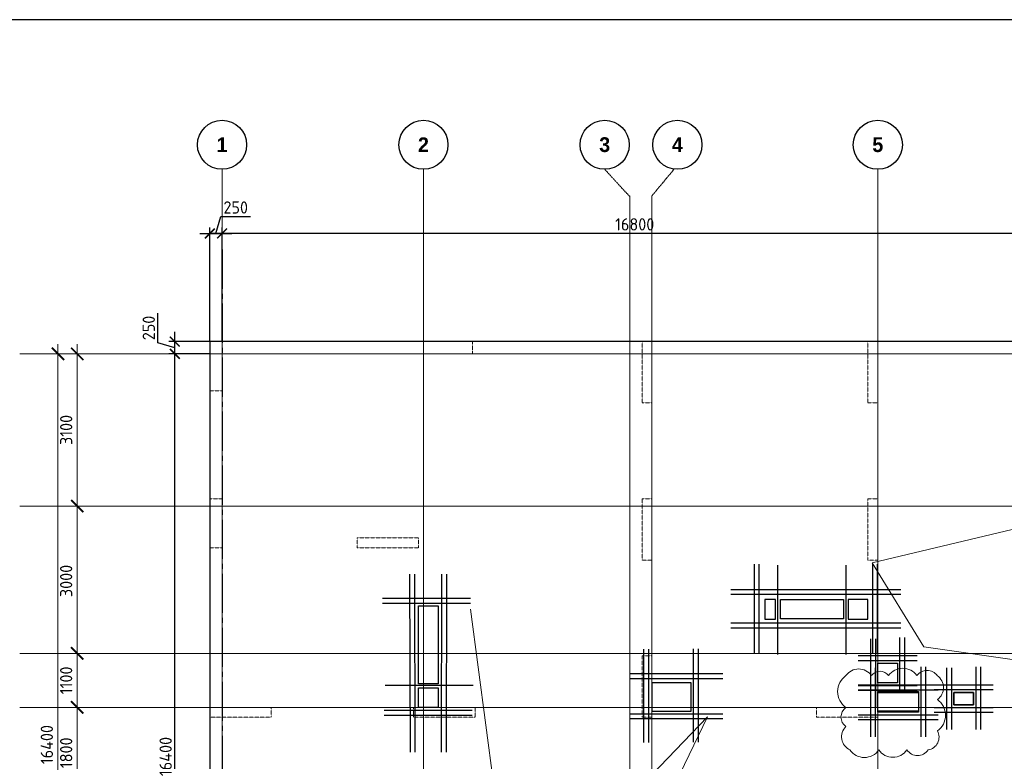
# Model space of a CAD drawing. Header units: millimetres. Extents: x -42044588 to 856694, y -806701 to 941911.
# Tile 834 of 1056: x -105282 to -85237, y -228571 to -213466. Entities that reach past the tile are written whole.
import ezdxf
from ezdxf import colors
from ezdxf.entities.mleader import LeaderData, LeaderLine
from ezdxf.math import Vec2, Vec3

# ---------------------------------------------------------------- set-up
doc = ezdxf.new("R2010")
doc.units = ezdxf.units.MM
for name, pattern in [('______5', [1100, 800, -100, 100, -100]), ('DASHED', [7, 5, -2, 0]), ('осевая', [50.8, 31.75, -6.35, 6.35, -6.35])]:
    doc.linetypes.add(name, pattern=pattern)
for name, color, linetype, lineweight in [('907Сл Осевые', 1, 'Continuous', 0), ('_0.25', 114, 'Continuous', 25), ('_0.5', 94, 'Continuous', 50), ('Оси', 40, '______5', 18), ('Перекрытие ж_бетон', 1, 'Continuous', 30), ('подоснова', 151, 'Continuous', 5), ('РАЗМЕРЫ', 1, 'Continuous', 9)]:
    doc.layers.add(name, color=color, linetype=linetype, lineweight=lineweight)
doc.layers.add('Колонна_ бетон', color=7, linetype='Continuous', lineweight=50, true_color=0xb4b496)
doc.layers.add('ТОЛСТЫЕ_ОСНОВНЫЕ', color=6, linetype='Continuous')
doc.styles.add('Century Gothic', font='GOTHIC.TTF')
doc.styles.add('GOST-2.304_Type-B', font='GOST_Common.ttf')
doc.dimstyles.new('СПДС', dxfattribs={"dimscale": 100, "dimtxt": 2.5, "dimasz": 2, "dimexe": 1.25, "dimexo": 0, "dimtad": 1, "dimdec": 0, "dimrnd": 5, "dimtxsty": 'GOST-2.304_Type-B', "dimblk": 'ARCHTICK', "dimcen": 2.5, "dimdle": 2, "dimclrd": 1, "dimclre": 1, "dimclrt": 1, "dimadec": 0, "dimazin": 2, "dimtfac": 0.75, "dimtdec": 0, "dimtmove": 1, "dimatfit": 3, "dimfxl": 0, "dimtolj": 1, "dimarcsym": 0})

# ---------------------------------------------------------------- blocks, each defined once
blk = doc.blocks.new('*U6686')
at = {"layer": 'ТОЛСТЫЕ_ОСНОВНЫЕ', "color": 6}
blk.add_lwpolyline([(20, 5), (886, 5), (886, 415), (20, 415)], close=True, dxfattribs=at)
blk = doc.blocks.new('_ArchTick')
at = {"color": 0, "linetype": 'ByBlock', "const_width": 0.15}
blk.add_lwpolyline([(-0.5, -0.5), (0.5, 0.5)], dxfattribs=at)
blk = doc.blocks.new('*D6709')
at = {"color": 1, "lineweight": -2, "transparency": 16777216}
for p, q in [((-89046, -342901), (-89046, -326101)), ((-89266, -326301), (-88921, -326301)), ((-89046, -342701), (-89171, -342701))]:
    blk.add_line(p, q, dxfattribs=at)
at = {"layer": 'DEFPOINTS', "color": 0, "transparency": 16777216}
for p in [(-89266, -326301), (-89046, -326301), (-89046, -342701)]:
    blk.add_point(p, dxfattribs=at)
at = {"color": 1, "lineweight": -2, "transparency": 16777216, "xscale": 250, "yscale": 250, "zscale": 250}
for p, rotation in [((-89046, -326301), 90), ((-89046, -342701), 270)]:
    blk.add_blockref('_ArchTick', p, dxfattribs=dict(at, rotation=rotation))
at = {"color": 1, "transparency": 16777216, "insert": (-89271, -334259), "char_height": 250, "width": 104166.67, "attachment_point": 5, "rotation": 90, "style": 'GOST-2.304_Type-B'}
blk.add_mtext('\\A1;16400', dxfattribs=at)
blk = doc.blocks.new('NSY101')
at = {"color": 0, "linetype": 'ByBlock', "lineweight": -2}
blk.add_circle((0, 0), 50, dxfattribs=at)
blk = doc.blocks.new('СЛОЖНЫЙ_ОБЪЕКТ_0')
at = {"layer": 'Оси', "color": 16, "linetype": 'Continuous', "lineweight": 25, "transparency": 33554687, "xscale": 9.999999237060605, "yscale": 9.999999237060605, "zscale": 9.999999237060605}
blk.add_blockref('NSY101', (8813, -989), dxfattribs=at)
at = {"layer": 'Оси', "color": 16, "linetype": 'Continuous', "lineweight": 25, "transparency": 33554687, "insert": (8813, -989), "char_height": 300, "width": 385, "attachment_point": 5, "style": 'Century Gothic'}
blk.add_mtext('\\A1;{\\fCentury Gothic|i0|b1;\\H300.000000;\\W1.000000;\\C16;2}\\P', dxfattribs=at)
blk = doc.blocks.new('СЛОЖНЫЙ_ОБЪЕКТ_1')
at = {"layer": 'Оси', "color": 16, "linetype": 'Continuous', "lineweight": 25, "transparency": 33554687, "xscale": 9.999999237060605, "yscale": 9.999999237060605, "zscale": 9.999999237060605}
blk.add_blockref('NSY101', (18063, -989), dxfattribs=at)
at = {"layer": 'Оси', "color": 16, "linetype": 'Continuous', "lineweight": 25, "transparency": 33554687, "insert": (18063, -989), "char_height": 300, "width": 385, "attachment_point": 5, "style": 'Century Gothic'}
blk.add_mtext('\\A1;{\\fCentury Gothic|i0|b1;\\H300.000000;\\W1.000000;\\C16;5}\\P', dxfattribs=at)
blk = doc.blocks.new('СЛОЖНЫЙ_ОБЪЕКТ_43')
at = {"layer": 'Оси', "color": 16, "linetype": 'Continuous', "lineweight": 25, "transparency": 33554687, "xscale": 9.999999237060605, "yscale": 9.999999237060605, "zscale": 9.999999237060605}
blk.add_blockref('NSY101', (5133, -989), dxfattribs=at)
at = {"layer": 'Оси', "color": 16, "linetype": 'Continuous', "lineweight": 25, "transparency": 33554687, "insert": (5133, -989), "char_height": 300, "width": 385, "attachment_point": 5, "style": 'Century Gothic'}
blk.add_mtext('\\A1;{\\fCentury Gothic|i0|b1;\\H300.000000;\\W1.000000;\\C16;1}\\P', dxfattribs=at)
blk = doc.blocks.new('СЛОЖНЫЙ_ОБЪЕКТ_44')
at = {"layer": 'Оси', "color": 16, "linetype": 'Continuous', "lineweight": 25, "transparency": 33554687, "xscale": 9.999999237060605, "yscale": 9.999999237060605, "zscale": 9.999999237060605}
blk.add_blockref('NSY101', (12503, -989), dxfattribs=at)
at = {"layer": 'Оси', "color": 16, "linetype": 'Continuous', "lineweight": 25, "transparency": 33554687, "insert": (12503, -989), "char_height": 300, "width": 385, "attachment_point": 5, "style": 'Century Gothic'}
blk.add_mtext('\\A1;{\\fCentury Gothic|i0|b1;\\H300.000000;\\W1.000000;\\C16;3}\\P', dxfattribs=at)
blk = doc.blocks.new('СЛОЖНЫЙ_ОБЪЕКТ_45')
at = {"layer": 'Оси', "color": 16, "linetype": 'Continuous', "lineweight": 25, "transparency": 33554687, "xscale": 9.999999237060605, "yscale": 9.999999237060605, "zscale": 9.999999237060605}
blk.add_blockref('NSY101', (13983, -989), dxfattribs=at)
at = {"layer": 'Оси', "color": 16, "linetype": 'Continuous', "lineweight": 25, "transparency": 33554687, "insert": (13983, -989), "char_height": 300, "width": 385, "attachment_point": 5, "style": 'Century Gothic'}
blk.add_mtext('\\A1;{\\fCentury Gothic|i0|b1;\\H300.000000;\\W1.000000;\\C16;4}\\P', dxfattribs=at)
blk = doc.blocks.new('*D6713')
at = {"color": 1, "lineweight": -2, "transparency": 16777216}
for p, q in [((-88653, -335501), (-88653, -333301)), ((-88653, -333501), (-88778, -333501)), ((-88653, -335301), (-88778, -335301))]:
    blk.add_line(p, q, dxfattribs=at)
at = {"layer": 'DEFPOINTS', "color": 0, "transparency": 16777216}
for p in [(-88653, -333501), (-88653, -333501), (-88653, -335301)]:
    blk.add_point(p, dxfattribs=at)
at = {"color": 1, "lineweight": -2, "transparency": 16777216, "xscale": 250, "yscale": 250, "zscale": 250}
for p, rotation in [((-88653, -333501), 90), ((-88653, -335301), 270)]:
    blk.add_blockref('_ArchTick', p, dxfattribs=dict(at, rotation=rotation))
at = {"color": 1, "transparency": 16777216, "insert": (-88878, -334426), "char_height": 250, "width": 83333.33, "attachment_point": 5, "rotation": 90, "style": 'GOST-2.304_Type-B'}
blk.add_mtext('\\A1;1800', dxfattribs=at)
blk = doc.blocks.new('*D6714')
at = {"color": 1, "lineweight": -2, "transparency": 16777216}
for p, q in [((-88653, -333701), (-88653, -332201)), ((-88653, -332401), (-88778, -332401)), ((-88653, -333501), (-88778, -333501))]:
    blk.add_line(p, q, dxfattribs=at)
at = {"layer": 'DEFPOINTS', "color": 0, "transparency": 16777216}
for p in [(-88653, -332401), (-88653, -332401), (-88653, -333501)]:
    blk.add_point(p, dxfattribs=at)
at = {"color": 1, "lineweight": -2, "transparency": 16777216, "xscale": 250, "yscale": 250, "zscale": 250}
for p, rotation in [((-88653, -332401), 90), ((-88653, -333501), 270)]:
    blk.add_blockref('_ArchTick', p, dxfattribs=dict(at, rotation=rotation))
at = {"color": 1, "transparency": 16777216, "insert": (-88878, -332951), "char_height": 250, "width": 83333.33, "attachment_point": 5, "rotation": 90, "style": 'GOST-2.304_Type-B'}
blk.add_mtext('\\A1;1100', dxfattribs=at)
blk = doc.blocks.new('*D6715')
at = {"color": 1, "lineweight": -2, "transparency": 16777216}
for p, q in [((-88653, -332601), (-88653, -329201)), ((-88653, -329401), (-88778, -329401)), ((-88653, -332401), (-88778, -332401))]:
    blk.add_line(p, q, dxfattribs=at)
at = {"layer": 'DEFPOINTS', "color": 0, "transparency": 16777216}
for p in [(-88653, -329401), (-88653, -329401), (-88653, -332401)]:
    blk.add_point(p, dxfattribs=at)
at = {"color": 1, "lineweight": -2, "transparency": 16777216, "xscale": 250, "yscale": 250, "zscale": 250}
for p, rotation in [((-88653, -329401), 90), ((-88653, -332401), 270)]:
    blk.add_blockref('_ArchTick', p, dxfattribs=dict(at, rotation=rotation))
at = {"color": 1, "transparency": 16777216, "insert": (-88878, -330926), "char_height": 250, "width": 83333.33, "attachment_point": 5, "rotation": 90, "style": 'GOST-2.304_Type-B'}
blk.add_mtext('\\A1;3000', dxfattribs=at)
blk = doc.blocks.new('*D6716')
at = {"color": 1, "lineweight": -2, "transparency": 16777216}
for p, q in [((-88653, -329601), (-88653, -326101)), ((-89077, -326301), (-88528, -326301)), ((-88653, -329401), (-88778, -329401))]:
    blk.add_line(p, q, dxfattribs=at)
at = {"layer": 'DEFPOINTS', "color": 0, "transparency": 16777216}
for p in [(-89077, -326301), (-88653, -326301), (-88653, -329401)]:
    blk.add_point(p, dxfattribs=at)
at = {"color": 1, "lineweight": -2, "transparency": 16777216, "xscale": 250, "yscale": 250, "zscale": 250}
for p, rotation in [((-88653, -326301), 90), ((-88653, -329401), 270)]:
    blk.add_blockref('_ArchTick', p, dxfattribs=dict(at, rotation=rotation))
at = {"color": 1, "transparency": 16777216, "insert": (-88878, -327851), "char_height": 250, "width": 83333.33, "attachment_point": 5, "rotation": 90, "style": 'GOST-2.304_Type-B'}
blk.add_mtext('\\A1;3100', dxfattribs=at)
blk = doc.blocks.new('*D4320')
at = {"layer": 'DEFPOINTS', "color": 0, "transparency": 16777216}
for p in [(-102123, -220273), (-101412, -220273), (-101830, -236673)]:
    blk.add_point(p, dxfattribs=at)
at = {"layer": 'РАЗМЕРЫ', "color": 1, "lineweight": -2, "transparency": 16777216}
for p, q in [((-102123, -236873), (-102123, -220073)), ((-101412, -220273), (-102248, -220273)), ((-101830, -236673), (-102248, -236673))]:
    blk.add_line(p, q, dxfattribs=at)
at = {"layer": 'РАЗМЕРЫ', "color": 1, "lineweight": -2, "transparency": 16777216, "xscale": 200, "yscale": 200, "zscale": 200}
for p, rotation in [((-102123, -220273), 90), ((-102123, -236673), 270)]:
    blk.add_blockref('_ArchTick', p, dxfattribs=dict(at, rotation=rotation))
at = {"layer": 'РАЗМЕРЫ', "color": 1, "lineweight": 0, "transparency": 16777216, "insert": (-102311, -228473), "char_height": 250, "attachment_point": 5, "rotation": 90, "style": 'GOST-2.304_Type-B'}
blk.add_mtext('\\A1;16400', dxfattribs=at)
blk = doc.blocks.new('*D4321')
at = {"layer": 'DEFPOINTS', "color": 0, "transparency": 16777216}
for p in [(-102123, -220023), (-101412, -220023), (-101412, -220273)]:
    blk.add_point(p, dxfattribs=at)
at = {"layer": 'РАЗМЕРЫ', "color": 1, "lineweight": -2, "transparency": 16777216}
for p, q in [((-102467, -220045), (-102467, -219445)), ((-102123, -220473), (-102123, -219823)), ((-102123, -220148), (-102467, -220045)), ((-101412, -220023), (-102248, -220023)), ((-101412, -220273), (-102248, -220273))]:
    blk.add_line(p, q, dxfattribs=at)
at = {"layer": 'РАЗМЕРЫ', "color": 1, "lineweight": -2, "transparency": 16777216, "xscale": 200, "yscale": 200, "zscale": 200}
for p, rotation in [((-102123, -220023), 90), ((-102123, -220273), 270)]:
    blk.add_blockref('_ArchTick', p, dxfattribs=dict(at, rotation=rotation))
at = {"layer": 'РАЗМЕРЫ', "color": 1, "lineweight": 0, "transparency": 16777216, "insert": (-102654, -219745), "char_height": 250, "attachment_point": 5, "rotation": 90, "style": 'GOST-2.304_Type-B'}
blk.add_mtext('\\A1;250', dxfattribs=at)
blk = doc.blocks.new('*D4322')
at = {"layer": 'DEFPOINTS', "color": 0, "transparency": 16777216}
for p in [(-101162, -217822), (-101412, -220023), (-101162, -220023)]:
    blk.add_point(p, dxfattribs=at)
at = {"layer": 'РАЗМЕРЫ', "color": 1, "lineweight": -2, "transparency": 16777216}
for p, q in [((-101287, -217822), (-101184, -217478)), ((-101184, -217478), (-100584, -217478)), ((-101612, -217822), (-100962, -217822)), ((-101412, -220023), (-101412, -217697)), ((-101162, -220023), (-101162, -217697))]:
    blk.add_line(p, q, dxfattribs=at)
at = {"layer": 'РАЗМЕРЫ', "color": 1, "lineweight": -2, "transparency": 16777216, "xscale": 200, "yscale": 200, "zscale": 200, "rotation": 180}
blk.add_blockref('_ArchTick', (-101412, -217822), dxfattribs=at)
at = {"layer": 'РАЗМЕРЫ', "color": 1, "lineweight": -2, "transparency": 16777216, "xscale": 200, "yscale": 200, "zscale": 200}
blk.add_blockref('_ArchTick', (-101162, -217822), dxfattribs=at)
at = {"layer": 'РАЗМЕРЫ', "color": 1, "lineweight": 0, "transparency": 16777216, "insert": (-100884, -217291), "char_height": 250, "attachment_point": 5, "style": 'GOST-2.304_Type-B'}
blk.add_mtext('\\A1;250', dxfattribs=at)
blk = doc.blocks.new('подложка стн 1-го этажа')
at = {"layer": 'Колонна_ бетон', "color": 252, "linetype": 'DASHED', "lineweight": 0, "ltscale": 0.5, "true_color": 0x939598, "transparency": 33554687}
for p, q in [((7794, 22162, -200), (7794, 23162, -200)), ((7794, 23162, -200), (7794, 23162, -200)), ((7794, 23162, -200), (8044, 23162, -560)), ((8044, 23162, -560), (8044, 23162, -560)), ((8044, 23162, -400), (8044, 22162, -400)), ((16794, 23162, -200), (16594, 23162, -200)), ((16594, 23162, -200), (16594, 23162, -200)), ((16594, 23162, -200), (16594, 21912, -200)), ((16794, 23162, -200), (16794, 23162, -200)), ((16794, 21912, -200), (16794, 23162, -200)), ((21194, 23162, -200), (21194, 23162, -200)), ((21194, 21912, -200), (21194, 23162, -200)), ((21394, 23162, -200), (21194, 23162, -200)), ((21394, 23162, -200), (21394, 23162, -200)), ((21394, 23162, -200), (21394, 21912, -200)), ((10794, 22362, -200), (10794, 22362, -200)), ((10794, 22362, -200), (10794, 22162, -200)), ((10794, 22362, -200), (12044, 22362, -200)), ((12044, 22362, -200), (12044, 22362, -200)), ((12044, 22362, -200), (12044, 22162, -200)), ((8044, 22162, -200), (7794, 22162, -200)), ((7794, 22162, -200), (7794, 22162, -200)), ((8044, 22162, -200), (8044, 22162, -200)), ((10794, 22162, -200), (10794, 22162, -200)), ((10794, 22162, -200), (12044, 22162, -200)), ((12044, 22162, -200), (12044, 22162, -200)), ((16594, 21912, -200), (16794, 21912, -200)), ((16594, 21912, -200), (16594, 21912, -200)), ((16794, 21912, -200), (16794, 21912, -200)), ((21194, 21912, -200), (21194, 21912, -200)), ((21194, 21912, -200), (21394, 21912, -200)), ((21394, 21912, -200), (21394, 21912, -200)), ((16794, 19962, -200), (16594, 19962, -200)), ((16594, 19962, -200), (16594, 19962, -200)), ((16594, 18712, -200), (16594, 19962, -200)), ((16794, 19962, -200), (16794, 19962, -200)), ((16794, 18712, -200), (16794, 19962, -200)), ((7794, 18712, -200), (7794, 18912, -200)), ((7794, 18912, -200), (7794, 18912, -200)), ((9044, 18912, -200), (7794, 18912, -200)), ((9044, 18912, -200), (9044, 18912, -200)), ((9044, 18712, -200), (9044, 18912, -200)), ((11944, 18912, -200), (11944, 18912, -200)), ((11944, 18712, -200), (11944, 18912, -200)), ((11944, 18912, -200), (13194, 18912, -200)), ((13194, 18912, -200), (13194, 18912, -200)), ((13194, 18912, -200), (13194, 18712, -200)), ((20144, 18912, -200), (20144, 18912, -200)), ((20144, 18712, -200), (20144, 18912, -200)), ((20144, 18912, -200), (21394, 18912, -200)), ((21394, 18912, -200), (21394, 18912, -200)), ((21394, 18912, -200), (21394, 18712, -200)), ((9044, 18712, -200), (7794, 18712, -200)), ((7794, 18712, -200), (7794, 18712, -200)), ((9044, 18712, -200), (9044, 18712, -200)), ((13194, 18712, -200), (11944, 18712, -200)), ((11944, 18712, -200), (11944, 18712, -200)), ((13194, 18712, -200), (13194, 18712, -200)), ((16594, 18712, -200), (16794, 18712, -200)), ((16594, 18712, -200), (16594, 18712, -200)), ((16794, 18712, -200), (16794, 18712, -200)), ((20144, 18712, -200), (21394, 18712, -200)), ((20144, 18712, -200), (20144, 18712, -200)), ((21394, 18712, -200), (21394, 18712, -200))]:
    blk.add_line(p, q, dxfattribs=at)
at = {"layer": 'Колонна_ бетон', "color": 252, "linetype": 'DASHED', "lineweight": 0, "ltscale": 0.5, "true_color": 0x939598, "transparency": 33554687, "elevation": -560}
for points in [[(7794, 26362), (8044, 26362), (8044, 25362), (7794, 25362)], [(12144, 26362), (13144, 26362), (13144, 26112), (12144, 26112)], [(16594, 26362), (16794, 26362), (16794, 25112), (16594, 25112)], [(21194, 26362), (21394, 26362), (21394, 25112), (21194, 25112)]]:
    blk.add_lwpolyline(points, close=True, dxfattribs=at)
blk = doc.blocks.new('*D4350')
at = {"layer": 'DEFPOINTS', "color": 0, "transparency": 16777216}
for p in [(-101162, -217822), (-101162, -218199), (-84362, -218375)]:
    blk.add_point(p, dxfattribs=at)
at = {"layer": 'РАЗМЕРЫ', "color": 1, "lineweight": -2, "transparency": 16777216}
for p, q in [((-84162, -217822), (-101362, -217822)), ((-101162, -218199), (-101162, -217697)), ((-84362, -218375), (-84362, -217697))]:
    blk.add_line(p, q, dxfattribs=at)
at = {"layer": 'РАЗМЕРЫ', "color": 1, "lineweight": -2, "transparency": 16777216, "xscale": 200, "yscale": 200, "zscale": 200, "rotation": 180}
blk.add_blockref('_ArchTick', (-101162, -217822), dxfattribs=at)
at = {"layer": 'РАЗМЕРЫ', "color": 1, "lineweight": -2, "transparency": 16777216, "xscale": 200, "yscale": 200, "zscale": 200}
blk.add_blockref('_ArchTick', (-84362, -217822), dxfattribs=at)
at = {"layer": 'РАЗМЕРЫ', "color": 1, "lineweight": 0, "transparency": 16777216, "insert": (-92762, -217635), "char_height": 250, "attachment_point": 5, "style": 'GOST-2.304_Type-B'}
blk.add_mtext('\\A1;16800', dxfattribs=at)
blk = doc.blocks.new('*U6764')
at = {"layer": '_0.25', "ltscale": 100}
blk.add_lwpolyline([(0, 401), (831, 401), (831, 0), (0, 0)], close=True, dxfattribs=at)
at = {"layer": '_0.5', "color": 7, "lineweight": 30, "ltscale": 100}
for p, q in [((-150, 901), (-150, -500)), ((-50, 901), (-50, -500)), ((881, -500), (881, 925)), ((981, -500), (981, 925)), ((1231, 551), (-400, 551)), ((1231, 451), (-400, 451)), ((-400, -50), (1231, -50)), ((-400, -150), (1231, -150))]:
    blk.add_line(p, q, dxfattribs=at)
blk = doc.blocks.new('_None')
blk = doc.blocks.new('*U7027')
at = {"layer": '_0.25', "ltscale": 100}
blk.add_lwpolyline([(0, 401), (401, 401), (401, 0), (0, 0)], close=True, dxfattribs=at)
at = {"layer": '_0.5', "color": 7, "lineweight": 30, "ltscale": 100}
for p, q in [((-150, 901), (-150, -500)), ((-50, 901), (-50, -500)), ((451, -144), (451, 925)), ((551, -144), (551, 925)), ((801, 551), (-400, 551)), ((801, 451), (-400, 451)), ((-400, -50), (801, -50)), ((-400, -150), (801, -150))]:
    blk.add_line(p, q, dxfattribs=at)
blk = doc.blocks.new('*U4605')
at = {"layer": '_0.25', "ltscale": 100}
blk.add_lwpolyline([(0, 255), (401, 255), (401, 0), (0, 0)], close=True, dxfattribs=at)
at = {"layer": '_0.5', "color": 7, "lineweight": 30, "ltscale": 100}
for p, q in [((-150, 755), (-150, -500)), ((-50, 755), (-50, -500)), ((451, -500), (451, 779)), ((551, -500), (551, 779)), ((801, 405), (-400, 405)), ((801, 305), (-400, 305)), ((-400, -50), (801, -50)), ((-400, -150), (801, -150))]:
    blk.add_line(p, q, dxfattribs=at)
blk = doc.blocks.new('блочина')
at = {"layer": 'Перекрытие ж_бетон', "color": 4}
for points in [[(108013, 60560), (107613, 60560), (107613, 62150), (108013, 62150)], [(114883, 62278), (114663, 62278), (114663, 61878), (114883, 61878)], [(114983, 61880), (114983, 62280), (116263, 62280), (116263, 61880)], [(116763, 62278), (116363, 62278), (116363, 61878), (116763, 61878)], [(117363, 60978), (117363, 60578), (116963, 60578), (116963, 60978)], [(113163, 60000), (113163, 60580), (112363, 60580), (112363, 60000)], [(107613, 60478), (108013, 60478), (108013, 60078), (107613, 60078)], [(118913, 60130), (118913, 60380), (118513, 60380), (118513, 60130)]]:
    blk.add_lwpolyline(points, close=True, dxfattribs=at)
at = {"layer": 'Перекрытие ж_бетон', "color": 4, "elevation": 4500}
blk.add_lwpolyline([(116963, 60000), (116963, 60400), (117793, 60400), (117793, 60000)], close=True, dxfattribs=at)
blk = doc.blocks.new('оси блок 2')
at = {"layer": 'Оси', "color": 16, "linetype": 'осевая', "lineweight": 0, "ltscale": 0.25, "transparency": 33554687}
for p, q in [((-85704.7, -322543), (-85704.7, -347930)), ((-81604.7, -322543), (-81604.7, -347914.1)), ((-72354.7, -322543), (-72354.7, -347914.1)), ((-77404.7, -323084.4), (-77404.7, -347462.5)), ((-76954.7, -323084.4), (-76954.7, -347468.4)), ((-89822.3, -326301.3), (-37238.5, -326301.3)), ((-89822.3, -329401.3), (-37238.5, -329401.3)), ((-89822.3, -332401.3), (-37238.5, -332401.3)), ((-89822.3, -333501.3), (-37238.5, -333501.3))]:
    blk.add_line(p, q, dxfattribs=at)
at = {"layer": 'Оси', "color": 16, "linetype": 'осевая', "lineweight": 0, "transparency": 33554687}
for p, q in [((-85704.7, -322543), (-85704.7, -323053.3)), ((-77915.3, -322543), (-77404.7, -323097.1)), ((-76505.3, -322543), (-76954.7, -323084.4))]:
    blk.add_line(p, q, dxfattribs=at)
at = {"layer": 'Оси', "color": 16, "linetype": 'Continuous', "lineweight": 25, "transparency": 33554687}
for name, p in [('СЛОЖНЫЙ_ОБЪЕКТ_43', (-90837.7, -321053.5)), ('СЛОЖНЫЙ_ОБЪЕКТ_0', (-90418.2, -321053.5)), ('СЛОЖНЫЙ_ОБЪЕКТ_44', (-90418.2, -321053.5)), ('СЛОЖНЫЙ_ОБЪЕКТ_45', (-90418.2, -321053.5)), ('СЛОЖНЫЙ_ОБЪЕКТ_1', (-90418.2, -321053.5))]:
    blk.add_blockref(name, p, dxfattribs=at)
for base, p1, p2, picture, middle in [((-89046, -326301.3), (-89046, -342701.3), (-89266.1, -326301.3), '*D6709', (-89046, -334259)), ((-88653.5, -326301.3), (-88653.5, -329401.3), (-89077, -326301.3), '*D6716', (-88653.5, -327851.3)), ((-88653.5, -329401.3), (-88653.5, -332401.3), (-88653.5, -329401.3), '*D6715', (-88653.5, -330926.5)), ((-88653.5, -332401.3), (-88653.5, -333501.3), (-88653.5, -332401.3), '*D6714', (-88653.5, -332951.3)), ((-88653.5, -333501.3), (-88653.5, -335301.3), (-88653.5, -333501.3), '*D6713', (-88653.5, -334426.5))]:
    dim = blk.add_linear_dim(base=base, p1=p1, p2=p2, angle=90, dimstyle='СПДС', override={"dimgap": 1})
    dim.commit()
    dim.dimension.update_dxf_attribs({"geometry": picture, "text_midpoint": middle, "dimtype": 160})

msp = doc.modelspace()

# ---------------------------------------------------------------- linework, layer by layer
at = {"lineweight": 30}
for p, q in [((-90331.793, -224556.042, -360), (-90331.793, -226376.042, -360)), ((-90231.793, -224556.042, -360), (-90231.793, -226376.042, -360)), ((-89853.874, -224578.587, -360), (-89853.874, -226398.587, -360)), ((-88461.797, -224578.587, -360), (-88461.797, -226398.587, -360)), ((-87922.805, -224556.042, -360), (-87922.805, -226376.042, -360)), ((-87822.805, -224556.042, -360), (-87822.805, -226376.042, -360)), ((-97343.836, -224761.248, -360), (-97336.031, -228383.156, -360)), ((-97243.836, -224761.248, -360), (-97236.031, -228383.156, -360)), ((-96693.836, -224761.248, -360), (-96701.641, -228383.156, -360)), ((-96593.836, -224761.248, -360), (-96601.641, -228383.156, -360)), ((-87340.983, -225076.042, -360), (-90807.162, -225076.042, -360)), ((-97893.836, -225251.248, -360), (-96103.836, -225251.248, -360)), ((-87340.983, -225176.042, -360), (-90807.162, -225176.042, -360)), ((-97893.836, -225351.248, -360), (-96103.836, -225351.248, -360)), ((-87340.983, -225756.042, -360), (-90807.162, -225756.042, -360)), ((-87340.983, -225856.042, -360), (-90807.162, -225856.042, -360)), ((-92580.711, -226286.348, -360), (-92580.711, -228185.198, -360)), ((-92480.711, -226286.348, -360), (-92480.711, -228185.198, -360)), ((-91568.937, -226282.018, -360), (-91568.937, -228180.868, -360)), ((-91468.937, -226282.018, -360), (-91468.937, -228180.868, -360)), ((-92867.86, -226784.227, -360), (-90969.009, -226784.227, -360)), ((-92867.86, -226884.227, -360), (-90969.009, -226884.227, -360)), ((-96050.343, -227028.884), (-97840.343, -227028.884)), ((-97863.836, -227528.122, -360), (-96073.836, -227528.122, -360)), ((-97863.836, -227628.122, -360), (-96073.836, -227628.122, -360)), ((-92867.86, -227600.773, -360), (-90969.009, -227600.773, -360)), ((-92867.86, -227700.773, -360), (-90969.009, -227700.773, -360))]:
    msp.add_line(p, q, dxfattribs=at)
at = {"layer": '907Сл Осевые', "color": 240, "true_color": 0xed1f24}
msp.add_lwpolyline([(-88461.607, -226825.89, 0.52056705), (-88461.607, -227475.772, 0.52056705), (-88461.607, -227861.342, 0.52056705), (-88378.743, -228340.233, 0.52056705), (-87791.73, -228340.233, 0.52056705), (-87219.345, -228340.233, 0.52056705), (-86787.365, -228340.233, 0.52056705), (-86599.944, -227952.492, 0.52056705), (-86599.944, -227313.455, 0.52056705), (-86601.57, -226825.89, 0.52056705), (-87015.737, -226825.89, 0.52056705), (-87593.046, -226825.89, 0.52056705), (-87940.082, -226825.89, 0.52056705)], format="xyb", close=True, dxfattribs=at)
at = {"layer": 'Оси', "color": 16, "linetype": '______5', "lineweight": 25, "transparency": 33554687}
msp.add_line((-101162.497, -218149.512), (-101162.497, -242139.512), dxfattribs=at)
at = {"layer": 'Перекрытие ж_бетон'}
msp.add_lwpolyline([(-84302.497, -220022.791), (-87402.497, -220022.791), (-87402.497, -220022.791), (-90752.497, -220022.791), (-90752.497, -220022.791), (-101412.497, -220022.791), (-101412.497, -236922.79)], dxfattribs=at)

# ---------------------------------------------------------------- block references
at = {"xscale": 100, "yscale": 100, "zscale": 100}
msp.add_blockref('*U6686', (-109271.994, -254966.453), dxfattribs=at)
for name, p in [('подложка стн 1-го этажа', (-109206.42, -246384.585, 560)), ('блочина', (-204775.84, -287552.34))]:
    msp.add_blockref(name, p)
at = {"ltscale": 100}
for name, p in [('*U7027', (-87811.984, -226975.369)), ('*U6764', (-87813.209, -227571.162)), ('*U4605', (-86263.3, -227422.776, -4500))]:
    msp.add_blockref(name, p, dxfattribs=at)
at = {"layer": 'РАЗМЕРЫ'}
msp.add_blockref('оси блок 2', (-15457.779, 106028.531), dxfattribs=at)

# ---------------------------------------------------------------- dimensions: what is measured, and where the dimension line sits
at = {"layer": 'РАЗМЕРЫ', "lineweight": 0}
for p1, p2, picture, middle in [((-101412.497, -220022.791), (-101162.497, -220022.791), '*D4322', (-101121.872, -217290.861)), ((-84362.497, -218375.321), (-101162.497, -218199.2), '*D4350', (-92762.497, -217634.611))]:
    dim = msp.add_linear_dim(base=(-101162.497, -217822.111), p1=p1, p2=p2, dimstyle='СПДС', override={"dimrnd": 5}, dxfattribs=at)
    dim.commit()
    dim.dimension.update_dxf_attribs({"geometry": picture, "text_midpoint": middle})
for base, p1, p2, picture, middle in [((-102123.074, -220022.791), (-101412.497, -220272.791), (-101412.497, -220022.791), '*D4321', (-102654.324, -219982.166)), ((-102123.074, -220272.791), (-101830.285, -236672.791), (-101412.497, -220272.791), '*D4320', (-102310.574, -228472.791))]:
    dim = msp.add_linear_dim(base=base, p1=p1, p2=p2, angle=90, dimstyle='СПДС', override={"dimrnd": 5}, dxfattribs=at)
    dim.commit()
    dim.dimension.update_dxf_attribs({"geometry": picture, "text_midpoint": middle})

# ---------------------------------------------------------------- leaders
at = {"layer": 'подоснова', "color": 2, "ltscale": 0.3}
ml = msp.add_multileader_mtext('Standard', dxfattribs=at)
ml.set_content('1 %%C12  А500С', color=2, style='GOST-2.304_Type-B')
ml.set_leader_properties(color=256, linetype='ByLayer', lineweight=15)
ml.set_arrow_properties(name='NONE')
ml.build(insert=Vec2(0, 0))
ml.multileader.update_dxf_attribs({"text_left_attachment_type": 6, "text_right_attachment_type": 6, "dogleg_length": 0.1, "arrow_head_size": 18})
ctx = ml.context
ctx.base_point, ctx.char_height, ctx.arrow_head_size, ctx.landing_gap_size, ctx.plane_origin = Vec3(-83770.467, -223104.966, 720), 250, 18, 20, Vec3(-92746.053, -221956.539, 720)
ctx.left_attachment, ctx.right_attachment, ctx.text_align_type = 6, 6, 1
notes = []
notes.append((ctx, [(1, (1, 1, 0), (-81948.549, -223104.966, 720), (-1, 0), 0.1, [(6, [(-82897.755, -226812.837, 720), (-86872.999, -226237.958, 720), (-87924.651, -224525.547, 720)], 0, []), (3, [(-75373.291, -226531.489, 720), (-74528.9, -229363.726, 720), (-71707.237, -229214.797, 720), (-72304.649, -224938.353, 720), (-69244.917, -224370.93, 720)], 0, [])])]))
ctx.mtext.insert, ctx.mtext.alignment, ctx.mtext.flow_direction = Vec3(-82859.558, -222804.966, 720), 2, 5
ml = msp.add_multileader_mtext('Standard', dxfattribs=at)
ml.set_content('1 %%C12  А500С', color=2, style='GOST-2.304_Type-B')
ml.set_leader_properties(color=256, linetype='ByLayer', lineweight=15)
ml.set_arrow_properties(name='NONE')
ml.build(insert=Vec2(0, 0))
ml.multileader.update_dxf_attribs({"text_left_attachment_type": 6, "text_right_attachment_type": 6, "dogleg_length": 0.1, "arrow_head_size": 18})
ctx = ml.context
ctx.base_point, ctx.char_height, ctx.arrow_head_size, ctx.landing_gap_size, ctx.plane_origin = Vec3(-91855.374, -233910.176, 720), 250, 18, 20, Vec3(-100830.96, -232761.749, 720)
ctx.left_attachment, ctx.right_attachment, ctx.text_align_type = 6, 6, 1
notes.append((ctx, [(1, (1, 1, 0), (-90033.456, -233910.176, 720), (-1, 0), 0.1, [(7, [(-96104.948, -225470.614, 720), (-95271.561, -231798.215, 720), (-91279.727, -227668.422, 720), (-92292.232, -229762.401, 720)], 0, []), (1, [(-89918.25, -232359.685, 720), (-89223.252, -229748.264, 720), (-84572.308, -230249.91, 720), (-79450.293, -231256.064, 720)], 0, [])])]))
ctx.mtext.insert, ctx.mtext.alignment, ctx.mtext.flow_direction = Vec3(-90944.465, -233610.176, 720), 2, 5
for ctx, leaders in notes:
    for number, flags, end, landing, length, lines in leaders:
        leader = LeaderData()
        leader.index, (leader.has_last_leader_line, leader.has_dogleg_vector, leader.attachment_direction) = number, flags
        leader.last_leader_point, leader.dogleg_vector, leader.dogleg_length = Vec3(end), Vec3(landing), length
        for number, points, colour, breaks in lines:
            line = LeaderLine()
            line.index, line.vertices, line.color, line.breaks = number, Vec3.list(points), colors.encode_raw_color(colour), breaks
            leader.lines.append(line)
        ctx.leaders.append(leader)

doc.saveas('drawing.dxf')
